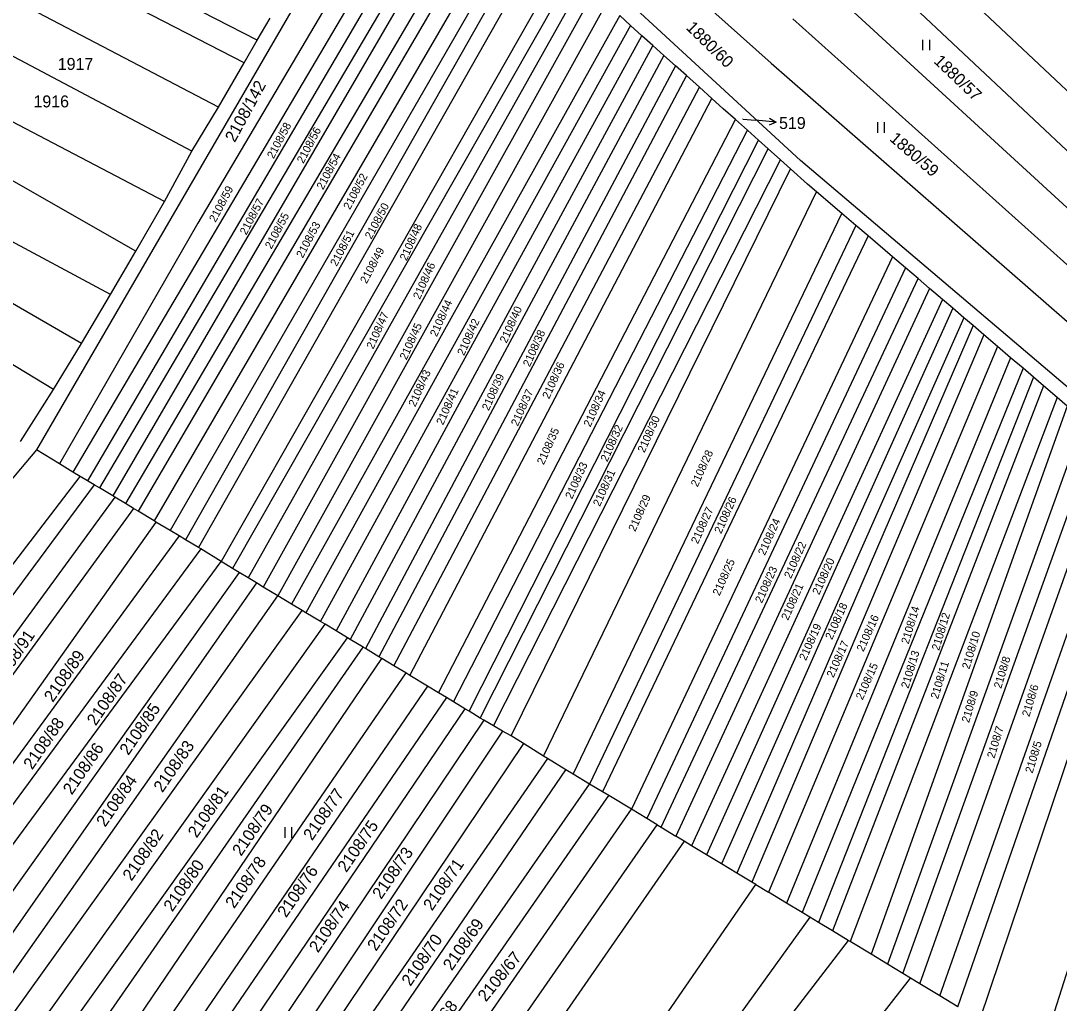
# Model space of a CAD drawing. Extents: x -580630 to -576196, y -1189024 to -1183567.
# Drawn here: x -578417.2 to -578269.3, y -1185584.1 to -1185444.1 of the extents above; entities that cross this region are included whole.
import ezdxf

# ---------------------------------------------------------------- set-up
doc = ezdxf.new("R2010")
doc.units = 0
for name, color, linetype in [('Vrstva 1', 7, 'Continuous'), ('Vrstva 16', 7, 'Continuous'), ('Vrstva 18', 7, 'Continuous'), ('Vrstva 25', 7, 'Continuous'), ('Vrstva 6', 7, 'Continuous')]:
    doc.layers.add(name, color=color, linetype=linetype)

msp = doc.modelspace()

# ---------------------------------------------------------------- linework, layer by layer
at = {"layer": 'Vrstva 1'}
for p, q in [((-578306.17, -1185463.97), (-578361.45, -1185413.03)), ((-578362.69, -1185415.06), (-578415.02, -1185505.23)), ((-578383.57, -1185446.85), (-578431.59, -1185422.09)), ((-578385.4, -1185450.05), (-578433.32, -1185425.43)), ((-578389.09, -1185456.41), (-578436.42, -1185431.57)), ((-578392.89, -1185462.67), (-578439.69, -1185437.84)), ((-578330.38, -1185444.74), (-578331.91, -1185443.34)), ((-578383.57, -1185446.85), (-578381.7, -1185443.69)), ((-578328.77, -1185446.22), (-578330.38, -1185444.74)), ((-578396.77, -1185469.83), (-578443.91, -1185445.15)), ((-578327.23, -1185447.6), (-578328.77, -1185446.22)), ((-578385.4, -1185450.05), (-578383.57, -1185446.85)), ((-578325.65, -1185449.01), (-578327.23, -1185447.6)), ((-578324.01, -1185450.48), (-578325.65, -1185449.01)), ((-578400.87, -1185476.91), (-578446.82, -1185450.63)), ((-578389.09, -1185456.41), (-578385.4, -1185450.05)), ((-578322.43, -1185451.9), (-578324.01, -1185450.48)), ((-578320.58, -1185453.56), (-578322.43, -1185451.9)), ((-578318.81, -1185455.15), (-578320.58, -1185453.56)), ((-578317.18, -1185456.61), (-578318.81, -1185455.15)), ((-578392.89, -1185462.67), (-578389.09, -1185456.41)), ((-578315.46, -1185458.15), (-578317.18, -1185456.61)), ((-578404.46, -1185483.07), (-578450.64, -1185458.3)), ((-578313.75, -1185459.68), (-578315.46, -1185458.15)), ((-578312.19, -1185461.08), (-578313.75, -1185459.68)), ((-578310.81, -1185462.32), (-578312.19, -1185461.08)), ((-578396.77, -1185469.83), (-578392.89, -1185462.67)), ((-578309.04, -1185463.91), (-578310.81, -1185462.32)), ((-578408.57, -1185490.05), (-578453.49, -1185464.22)), ((-578307.63, -1185465.17), (-578309.04, -1185463.91)), ((-578247.23, -1185514.1), (-578306.17, -1185463.97)), ((-578305.18, -1185467.37), (-578307.63, -1185465.17)), ((-578303.92, -1185468.45), (-578305.18, -1185467.37)), ((-578300.3, -1185471.54), (-578303.92, -1185468.45)), ((-578412.57, -1185496.62), (-578456.41, -1185470.14)), ((-578400.87, -1185476.91), (-578396.77, -1185469.83)), ((-578298.29, -1185473.26), (-578300.3, -1185471.54)), ((-578296.56, -1185474.74), (-578298.29, -1185473.26)), ((-578293.09, -1185477.7), (-578296.56, -1185474.74)), ((-578404.46, -1185483.07), (-578400.87, -1185476.91)), ((-578291.22, -1185479.3), (-578293.09, -1185477.7)), ((-578289.44, -1185480.82), (-578291.22, -1185479.3)), ((-578287.81, -1185482.21), (-578289.44, -1185480.82)), ((-578408.57, -1185490.05), (-578404.46, -1185483.07)), ((-578285.98, -1185483.78), (-578287.81, -1185482.21)), ((-578284.5, -1185485.04), (-578285.98, -1185483.78)), ((-578282.93, -1185486.39), (-578284.5, -1185485.04)), ((-578281.6, -1185487.52), (-578282.93, -1185486.39)), ((-578280.07, -1185488.83), (-578281.6, -1185487.52)), ((-578278.12, -1185490.5), (-578280.07, -1185488.83)), ((-578412.57, -1185496.62), (-578408.57, -1185490.05)), ((-578276.26, -1185492.09), (-578278.12, -1185490.5)), ((-578274.49, -1185493.6), (-578276.26, -1185492.09)), ((-578273, -1185494.87), (-578274.49, -1185493.6)), ((-578271.56, -1185496.1), (-578273, -1185494.87)), ((-578417.29, -1185504.03), (-578412.57, -1185496.62)), ((-578269.64, -1185497.74), (-578271.56, -1185496.1)), ((-578268.2, -1185498.97), (-578269.64, -1185497.74)), ((-578415.02, -1185505.23), (-578461.08, -1185559.72)), ((-578248.07, -1185516.17), (-578272.05, -1185591.5))]:
    msp.add_line(p, q, dxfattribs=at)
at = {"layer": 'Vrstva 16'}
for p in [(-578314.41, -1185458.09), (-578309.633, -1185458.54)]:
    msp.add_line(p, (-578312.62, -1185458.26), dxfattribs=at)
msp.add_lwpolyline([(-578310.582, -1185457.949), (-578309.633, -1185458.54), (-578310.675, -1185458.944)], dxfattribs=at)
at = {"layer": 'Vrstva 25'}
for p, q in [((-578288.79, -1185446.79), (-578288.79, -1185448.29)), ((-578287.79, -1185448.29), (-578287.79, -1185446.79)), ((-578295.22, -1185458.55), (-578295.22, -1185460.05)), ((-578294.22, -1185460.05), (-578294.22, -1185458.55)), ((-578379.62, -1185559), (-578379.62, -1185560.5)), ((-578378.62, -1185560.5), (-578378.62, -1185559))]:
    msp.add_line(p, q, dxfattribs=at)
at = {"layer": 'Vrstva 6'}
for p, q in [((-578343.44, -1185383.25), (-578235.49, -1185484.88)), ((-578350.58, -1185395.05), (-578240.09, -1185496.61)), ((-578358.07, -1185407.44), (-578310.36, -1185450.14)), ((-578357.55, -1185419.78), (-578409.83, -1185508.38)), ((-578355.93, -1185421.27), (-578407.72, -1185509.62)), ((-578354.29, -1185422.77), (-578406.04, -1185510.63)), ((-578353, -1185423.95), (-578404.13, -1185511.78)), ((-578351.1, -1185425.71), (-578402.33, -1185512.88)), ((-578349.66, -1185427.02), (-578400.51, -1185513.97)), ((-578347.83, -1185428.71), (-578398.26, -1185515.33)), ((-578346.14, -1185430.26), (-578395.96, -1185516.72)), ((-578344.75, -1185431.54), (-578393.78, -1185518.04)), ((-578368.57, -1185433.16), (-578392.02, -1185472.91)), ((-578343.12, -1185433.04), (-578391.95, -1185519.13)), ((-578340.16, -1185435.75), (-578388.72, -1185521.14)), ((-578297.54, -1185435.04), (-578237.93, -1185491.1)), ((-578338.64, -1185437.15), (-578387.08, -1185522.11)), ((-578337.17, -1185438.5), (-578384.85, -1185523.46)), ((-578335.62, -1185439.93), (-578382.7, -1185524.76)), ((-578333.81, -1185441.59), (-578380.61, -1185526.02)), ((-578331.91, -1185443.34), (-578378.67, -1185527.2)), ((-578330.38, -1185444.74), (-578376.66, -1185528.42)), ((-578242.25, -1185502.14), (-578307.3, -1185443.82)), ((-578374.55, -1185529.69), (-578328.77, -1185446.22)), ((-578327.23, -1185447.6), (-578372.33, -1185531.01)), ((-578325.65, -1185449.01), (-578370.31, -1185532.22)), ((-578324.01, -1185450.48), (-578368.16, -1185533.52)), ((-578310.36, -1185450.14), (-578244.44, -1185507.74)), ((-578322.43, -1185451.9), (-578366.22, -1185534.7)), ((-578364.1, -1185535.98), (-578320.58, -1185453.56)), ((-578361.84, -1185537.35), (-578318.81, -1185455.15)), ((-578357.75, -1185539.82), (-578315.46, -1185458.15)), ((-578355.6, -1185541.13), (-578313.75, -1185459.68)), ((-578353.39, -1185542.46), (-578312.19, -1185461.08)), ((-578351.8, -1185543.43), (-578310.81, -1185462.32)), ((-578349.93, -1185544.55), (-578309.04, -1185463.91)), ((-578347.42, -1185545.97), (-578307.63, -1185465.17)), ((-578342.81, -1185548.86), (-578303.92, -1185468.45)), ((-578338.55, -1185551.43), (-578300.3, -1185471.54)), ((-578392.02, -1185472.91), (-578411.71, -1185507.2)), ((-578298.29, -1185473.26), (-578336.24, -1185552.83)), ((-578296.56, -1185474.74), (-578334.41, -1185553.93)), ((-578293.09, -1185477.7), (-578330.28, -1185556.43)), ((-578291.22, -1185479.3), (-578328.08, -1185557.76)), ((-578326.03, -1185559), (-578289.44, -1185480.82)), ((-578287.81, -1185482.21), (-578323.93, -1185560.27)), ((-578285.98, -1185483.78), (-578321.7, -1185561.62)), ((-578284.5, -1185485.04), (-578319.59, -1185562.9)), ((-578282.93, -1185486.39), (-578317.45, -1185564.2)), ((-578281.6, -1185487.52), (-578315.24, -1185565.53)), ((-578280.07, -1185488.83), (-578313.11, -1185566.82)), ((-578278.12, -1185490.5), (-578310.75, -1185568.25)), ((-578276.26, -1185492.09), (-578308.16, -1185569.81)), ((-578274.49, -1185493.6), (-578305.93, -1185571.16)), ((-578273, -1185494.87), (-578303.62, -1185572.56)), ((-578271.56, -1185496.1), (-578301.64, -1185573.75)), ((-578269.64, -1185497.74), (-578299.1, -1185575.29)), ((-578268.2, -1185498.97), (-578296.14, -1185577.08)), ((-578265.88, -1185500.96), (-578293.8, -1185578.49)), ((-578291.61, -1185579.82), (-578263.91, -1185502.64)), ((-578411.71, -1185507.2), (-578415.02, -1185505.23)), ((-578289.19, -1185581.29), (-578261.89, -1185504.36)), ((-578409.83, -1185508.38), (-578411.71, -1185507.2)), ((-578286.35, -1185583.01), (-578259.43, -1185506.46)), ((-578408.77, -1185509), (-578409.83, -1185508.38)), ((-578283.76, -1185584.57), (-578257.36, -1185508.23)), ((-578451.68, -1185564.91), (-578408.77, -1185509)), ((-578406.77, -1185510.19), (-578448.69, -1185566.75)), ((-578407.72, -1185509.62), (-578408.77, -1185509)), ((-578406.77, -1185510.19), (-578407.72, -1185509.62)), ((-578406.04, -1185510.63), (-578406.77, -1185510.19)), ((-578404.13, -1185511.78), (-578406.04, -1185510.63)), ((-578280.65, -1185586.45), (-578255.03, -1185510.22)), ((-578403.84, -1185511.96), (-578445.36, -1185568.79)), ((-578403.84, -1185511.96), (-578404.13, -1185511.78)), ((-578402.33, -1185512.88), (-578403.84, -1185511.96)), ((-578401.19, -1185513.56), (-578402.33, -1185512.88)), ((-578401.19, -1185513.56), (-578442.57, -1185570.5)), ((-578400.51, -1185513.97), (-578401.19, -1185513.56)), ((-578398.26, -1185515.33), (-578400.51, -1185513.97)), ((-578397.99, -1185515.5), (-578438.63, -1185572.91)), ((-578397.99, -1185515.5), (-578398.26, -1185515.33)), ((-578395.96, -1185516.72), (-578397.99, -1185515.5)), ((-578394.7, -1185517.49), (-578436.29, -1185574.35)), ((-578394.7, -1185517.49), (-578395.96, -1185516.72)), ((-578393.78, -1185518.04), (-578394.7, -1185517.49)), ((-578391.95, -1185519.13), (-578393.78, -1185518.04)), ((-578391.61, -1185519.34), (-578433.4, -1185576.12)), ((-578391.61, -1185519.34), (-578391.95, -1185519.13)), ((-578388.72, -1185521.14), (-578391.61, -1185519.34)), ((-578430.47, -1185577.91), (-578388.72, -1185521.14)), ((-578387.08, -1185522.11), (-578388.72, -1185521.14)), ((-578386.13, -1185522.69), (-578426.97, -1185580.06)), ((-578386.13, -1185522.69), (-578387.08, -1185522.11)), ((-578384.85, -1185523.46), (-578386.13, -1185522.69)), ((-578383.68, -1185524.17), (-578384.85, -1185523.46)), ((-578383.68, -1185524.17), (-578423.94, -1185581.89)), ((-578382.7, -1185524.76), (-578383.68, -1185524.17)), ((-578380.61, -1185526.02), (-578382.7, -1185524.76)), ((-578421.09, -1185583.62), (-578380.61, -1185526.02)), ((-578378.67, -1185527.2), (-578380.61, -1185526.02)), ((-578377.17, -1185528.11), (-578378.67, -1185527.2)), ((-578418.22, -1185585.43), (-578377.17, -1185528.11)), ((-578376.66, -1185528.42), (-578377.17, -1185528.11)), ((-578374.55, -1185529.69), (-578376.66, -1185528.42)), ((-578414.83, -1185587.56), (-578373.91, -1185530.07)), ((-578373.91, -1185530.07), (-578374.55, -1185529.69)), ((-578372.33, -1185531.01), (-578373.91, -1185530.07)), ((-578411.75, -1185589.51), (-578370.72, -1185531.98)), ((-578370.72, -1185531.98), (-578372.33, -1185531.01)), ((-578370.31, -1185532.22), (-578370.72, -1185531.98)), ((-578368.49, -1185533.32), (-578370.31, -1185532.22)), ((-578408.76, -1185591.4), (-578368.49, -1185533.32)), ((-578368.16, -1185533.52), (-578368.49, -1185533.32)), ((-578366.22, -1185534.7), (-578368.16, -1185533.52)), ((-578405.47, -1185593.47), (-578365.84, -1185534.93)), ((-578365.84, -1185534.93), (-578366.22, -1185534.7)), ((-578364.1, -1185535.98), (-578365.84, -1185534.93)), ((-578362.41, -1185537), (-578364.1, -1185535.98)), ((-578362.41, -1185537), (-578402.48, -1185595.36)), ((-578361.84, -1185537.35), (-578362.41, -1185537)), ((-578359.3, -1185538.88), (-578361.84, -1185537.35)), ((-578359.3, -1185538.88), (-578399.29, -1185597.36)), ((-578357.75, -1185539.82), (-578359.3, -1185538.88)), ((-578356.62, -1185540.51), (-578396.59, -1185599.06)), ((-578356.62, -1185540.51), (-578357.75, -1185539.82)), ((-578355.6, -1185541.13), (-578356.62, -1185540.51)), ((-578353.98, -1185542.11), (-578355.6, -1185541.13)), ((-578353.98, -1185542.11), (-578393.78, -1185600.84)), ((-578353.39, -1185542.46), (-578353.98, -1185542.11)), ((-578351.8, -1185543.43), (-578353.39, -1185542.46)), ((-578351.29, -1185543.73), (-578390.86, -1185602.67)), ((-578351.29, -1185543.73), (-578351.8, -1185543.43)), ((-578349.93, -1185544.55), (-578351.29, -1185543.73)), ((-578348.64, -1185545.28), (-578388.03, -1185604.46)), ((-578348.64, -1185545.28), (-578349.93, -1185544.55)), ((-578347.42, -1185545.97), (-578348.64, -1185545.28)), ((-578345.65, -1185547.08), (-578385.35, -1185606.15)), ((-578345.65, -1185547.08), (-578347.42, -1185545.97)), ((-578342.81, -1185548.86), (-578345.65, -1185547.08)), ((-578342.24, -1185549.2), (-578382.68, -1185607.83)), ((-578342.24, -1185549.2), (-578342.81, -1185548.86)), ((-578339.61, -1185550.79), (-578342.24, -1185549.2)), ((-578379.75, -1185609.68), (-578339.61, -1185550.79)), ((-578338.55, -1185551.43), (-578339.61, -1185550.79)), ((-578336.24, -1185552.83), (-578338.55, -1185551.43)), ((-578376.97, -1185611.43), (-578336.24, -1185552.83)), ((-578334.41, -1185553.93), (-578336.24, -1185552.83)), ((-578374.25, -1185613.14), (-578333.48, -1185554.49)), ((-578333.48, -1185554.49), (-578334.41, -1185553.93)), ((-578330.28, -1185556.43), (-578333.48, -1185554.49)), ((-578370.93, -1185615.23), (-578330.28, -1185556.43)), ((-578328.08, -1185557.76), (-578330.28, -1185556.43)), ((-578359.58, -1185606.14), (-578326.62, -1185558.64)), ((-578326.62, -1185558.64), (-578328.08, -1185557.76)), ((-578326.62, -1185558.64), (-578326.03, -1185559)), ((-578326.03, -1185559), (-578323.93, -1185560.27)), ((-578322.77, -1185560.97), (-578323.93, -1185560.27)), ((-578322.77, -1185560.97), (-578353.89, -1185605.93)), ((-578321.7, -1185561.62), (-578322.77, -1185560.97)), ((-578319.59, -1185562.9), (-578321.7, -1185561.62)), ((-578317.45, -1185564.2), (-578319.59, -1185562.9)), ((-578315.24, -1185565.53), (-578317.45, -1185564.2)), ((-578313.11, -1185566.82), (-578315.24, -1185565.53)), ((-578338.87, -1185605.38), (-578312.56, -1185567.15)), ((-578312.56, -1185567.15), (-578313.11, -1185566.82)), ((-578312.56, -1185567.15), (-578310.75, -1185568.25)), ((-578308.16, -1185569.81), (-578310.75, -1185568.25)), ((-578305.93, -1185571.16), (-578308.16, -1185569.81)), ((-578304.87, -1185571.8), (-578328.76, -1185605)), ((-578304.87, -1185571.8), (-578305.93, -1185571.16)), ((-578303.62, -1185572.56), (-578304.87, -1185571.8)), ((-578301.64, -1185573.75), (-578303.62, -1185572.56)), ((-578299.4, -1185575.11), (-578301.64, -1185573.75)), ((-578299.4, -1185575.11), (-578322.23, -1185604.76)), ((-578299.1, -1185575.29), (-578299.4, -1185575.11)), ((-578296.14, -1185577.08), (-578299.1, -1185575.29)), ((-578293.8, -1185578.49), (-578296.14, -1185577.08)), ((-578291.61, -1185579.82), (-578293.8, -1185578.49)), ((-578309.14, -1185604.28), (-578290.51, -1185580.49)), ((-578290.51, -1185580.49), (-578291.61, -1185579.82)), ((-578289.19, -1185581.29), (-578290.51, -1185580.49)), ((-578286.35, -1185583.01), (-578289.19, -1185581.29)), ((-578283.76, -1185584.57), (-578286.35, -1185583.01))]:
    msp.add_line(p, q, dxfattribs=at)

# ---------------------------------------------------------------- texts
at = {"layer": 'Vrstva 16'}
msp.add_text('519', height=1.7, dxfattribs=at).set_placement((-578309.243, -1185459.5))
at = {"layer": 'Vrstva 18'}
for s, height, rotation, p in [('1880/60', 1.7, 315.52786, (-578322.602, -1185445.168)), ('1880/57', 1.7, 316.2727, (-578287.319, -1185449.964)), ('2108/142', 1.7, 61.53567, (-578386.766, -1185461.521)), ('2108/58', 1.14, 62.16592, (-578381.238, -1185463.822)), ('2108/56', 1.14, 62.16592, (-578376.992, -1185464.5)), ('1880/59', 1.7, 319.0802, (-578293.619, -1185461.053)), ('2108/54', 1.14, 62.16592, (-578374.182, -1185468.23)), ('2108/52', 1.14, 62.16592, (-578370.365, -1185471.084)), ('2108/59', 1.14, 62.16592, (-578389.492, -1185472.87)), ('2108/57', 1.14, 62.16592, (-578385.12, -1185474.686)), ('2108/50', 1.14, 62.16592, (-578367.31, -1185475.296)), ('2108/55', 1.14, 62.16592, (-578381.537, -1185476.688)), ('2108/53', 1.14, 62.16592, (-578377.079, -1185477.972)), ('2108/48', 1.14, 65.89015, (-578362.293, -1185478.362)), ('2108/51', 1.14, 62.16592, (-578372.243, -1185479.154)), ('2108/49', 1.14, 62.16592, (-578367.977, -1185481.622)), ('2108/46', 1.14, 65.89015, (-578360.398, -1185483.86)), ('2108/44', 1.14, 65.89015, (-578357.988, -1185489.19)), ('2108/40', 1.14, 65.89015, (-578348.055, -1185490.106)), ('2108/47', 1.14, 65.89015, (-578367.037, -1185490.945)), ('2108/42', 1.14, 65.89015, (-578354.108, -1185491.875)), ('2108/45', 1.14, 65.89015, (-578362.3, -1185492.489)), ('2108/38', 1.14, 65.89015, (-578344.747, -1185493.476)), ('2108/43', 1.14, 65.89015, (-578361.051, -1185499.173)), ('2108/36', 1.14, 65.89015, (-578341.991, -1185498.053)), ('2108/39', 1.14, 65.89015, (-578350.591, -1185499.723)), ('2108/41', 1.14, 65.89015, (-578357.092, -1185501.777)), ('2108/37', 1.14, 65.89015, (-578346.45, -1185501.929)), ('2108/34', 1.14, 65.89015, (-578336.121, -1185502.053)), ('2108/30', 1.14, 65.89015, (-578328.419, -1185505.72)), ('2108/35', 1.14, 65.89015, (-578342.754, -1185507.432)), ('2108/32', 1.14, 65.89015, (-578333.702, -1185506.998)), ('2108/28', 1.14, 65.89015, (-578320.843, -1185510.587)), ('2108/33', 1.14, 65.89015, (-578338.725, -1185512.317)), ('2108/31', 1.14, 65.89015, (-578334.766, -1185513.37)), ('2108/29', 1.14, 65.89015, (-578329.728, -1185516.945)), ('2108/26', 1.14, 65.89015, (-578317.488, -1185517.245)), ('2108/27', 1.14, 65.89015, (-578320.807, -1185518.711)), ('2108/24', 1.14, 65.89015, (-578311.268, -1185520.335)), ('2108/22', 1.14, 65.89015, (-578307.558, -1185523.65)), ('2108/25', 1.14, 65.89015, (-578317.731, -1185526.104)), ('2108/23', 1.14, 65.89015, (-578311.692, -1185527.158)), ('2108/20', 1.14, 65.89015, (-578303.535, -1185525.971)), ('2108/21', 1.14, 65.89015, (-578307.962, -1185529.592)), ('2108/18', 1.14, 65.89015, (-578301.698, -1185532.359)), ('2108/14', 1.14, 73.22401, (-578290.801, -1185532.974)), ('2108/16', 1.14, 65.89015, (-578297.222, -1185534.067)), ('2108/12', 1.14, 73.22401, (-578286.455, -1185533.891)), ('2108/19', 1.14, 65.89015, (-578305.412, -1185535.327)), ('2108/91', 1.7, 55.57691, (-578419.788, -1185538.4)), ('2108/17', 1.14, 65.89015, (-578301.501, -1185537.772)), ('2108/10', 1.14, 73.22401, (-578282.146, -1185536.551)), ('2108/89', 1.7, 55.57691, (-578412.67, -1185541.289)), ('2108/13', 1.14, 73.22401, (-578290.818, -1185539.29)), ('2108/8', 1.14, 73.22401, (-578277.609, -1185539.308)), ('2108/15', 1.14, 65.89015, (-578297.345, -1185540.926)), ('2108/11', 1.14, 73.22401, (-578286.604, -1185540.791)), ('2108/87', 1.7, 55.57691, (-578406.568, -1185544.636)), ('2108/9', 1.14, 73.22401, (-578282.195, -1185544.175)), ('2108/6', 1.14, 73.22401, (-578273.595, -1185543.315)), ('2108/85', 1.7, 55.57691, (-578401.917, -1185548.838)), ('2108/88', 1.7, 55.57691, (-578415.602, -1185550.886)), ('2108/7', 1.14, 73.22401, (-578278.577, -1185549.249)), ('2108/86', 1.7, 55.57691, (-578409.97, -1185554.479)), ('2108/83', 1.7, 55.57691, (-578397.07, -1185554.151)), ('2108/5', 1.14, 73.22401, (-578273.144, -1185551.375)), ('2108/84', 1.7, 55.57691, (-578405.22, -1185559.069)), ('2108/81', 1.7, 55.57691, (-578392.184, -1185560.612)), ('2108/77', 1.7, 55.57691, (-578375.75, -1185560.991)), ('2108/79', 1.7, 55.57691, (-578385.863, -1185563.204)), ('2108/75', 1.7, 55.57691, (-578370.869, -1185565.532)), ('2108/82', 1.7, 55.57691, (-578401.472, -1185566.76)), ('2108/73', 1.7, 55.57691, (-578365.912, -1185569.356)), ('2108/78', 1.7, 55.57691, (-578386.844, -1185570.67)), ('2108/80', 1.7, 55.57691, (-578395.655, -1185571.131)), ('2108/76', 1.7, 55.57691, (-578379.443, -1185571.974)), ('2108/71', 1.7, 55.57691, (-578358.666, -1185570.997)), ('2108/72', 1.7, 55.57691, (-578366.644, -1185576.745)), ('2108/74', 1.7, 55.57691, (-578374.913, -1185576.974)), ('2108/69', 1.7, 55.57691, (-578355.845, -1185579.527)), ('2108/70', 1.7, 55.57691, (-578361.748, -1185581.746)), ('2108/67', 1.7, 50.82136, (-578350.995, -1185583.968)), ('2108/68', 1.7, 50.82136, (-578360.093, -1185590.894))]:
    msp.add_text(s, height=height, rotation=rotation, dxfattribs=at).set_placement(p)
for s, height, p in [('1917', 1.7, (-578411.967, -1185451.08)), ('1916', 1.7, (-578415.427, -1185456.42)), ('519', 0.1, (-578314.507, -1185458.09))]:
    msp.add_text(s, height=height, dxfattribs=at).set_placement(p)

doc.saveas('drawing.dxf')
